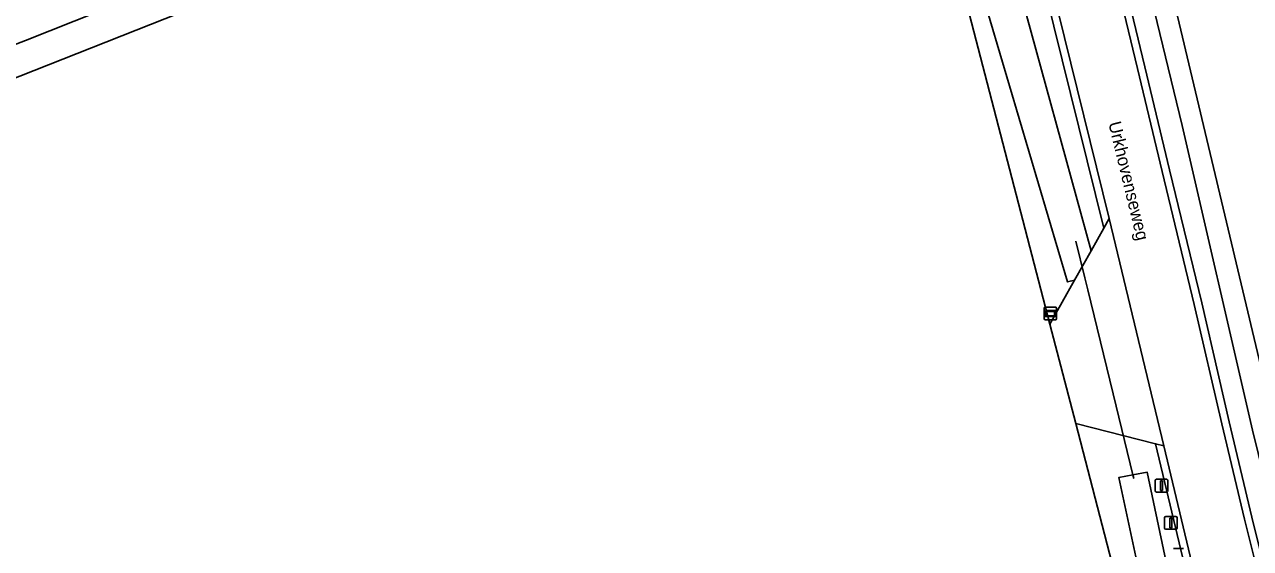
# Model space of a CAD drawing. Extents: x 164494 to 166241, y 382475 to 384495.
# Drawn here: x 164719.3 to 164815.9, y 383523.4 to 383564.6 of the extents above; entities that cross this region are included whole.
import ezdxf

# ---------------------------------------------------------------- set-up
doc = ezdxf.new("R2010")
doc.units = 0
for name, color, linetype in [('IMGEO_Afsluitpaal', 7, 'Continuous'), ('IMGEO_Berm_halfverhard', 7, 'Continuous'), ('IMGEO_Duiker', 7, 'Continuous'), ('IMGEO_Erf', 7, 'Continuous'), ('IMGEO_Fietspad_open', 7, 'Continuous'), ('IMGEO_Groenvoorziening', 7, 'Continuous'), ('IMGEO_Openbare_ruimte_label', 7, 'Continuous'), ('IMGEO_Rijbaan_lokaal_gesloten', 7, 'Continuous'), ('IMGEO_Verklikker', 7, 'Continuous'), ('IMGEO_Voetpad_open', 7, 'Continuous'), ('IMGEO_Waterloop', 7, 'Continuous')]:
    doc.layers.add(name, color=color, linetype=linetype)

msp = doc.modelspace()

# ---------------------------------------------------------------- linework, layer by layer
at = {"layer": 'IMGEO_Afsluitpaal'}
for p, q in [((164808.479, 383528.814), (164809.269, 383528.814)), ((164809.269, 383528.814), (164808.479, 383528.814)), ((164808.379, 383527.914), (164808.379, 383528.714)), ((164808.379, 383528.714), (164808.379, 383527.914)), ((164809.269, 383527.814), (164808.479, 383527.814)), ((164808.479, 383527.814), (164809.269, 383527.814)), ((164809.369, 383528.714), (164809.369, 383527.914)), ((164809.369, 383527.914), (164809.369, 383528.714)), ((164809.221, 383525.88), (164810.011, 383525.88)), ((164810.011, 383525.88), (164809.221, 383525.88)), ((164809.121, 383524.98), (164809.121, 383525.78)), ((164809.121, 383525.78), (164809.121, 383524.98)), ((164810.111, 383525.78), (164810.111, 383524.98)), ((164810.111, 383524.98), (164810.111, 383525.78)), ((164810.011, 383524.88), (164809.221, 383524.88)), ((164809.221, 383524.88), (164810.011, 383524.88)), ((164809.81, 383523.372), (164810.6, 383523.372)), ((164810.6, 383523.372), (164809.81, 383523.372))]:
    msp.add_line(p, q, dxfattribs=at)
for points in [[(164808.799, 383528.689), (164808.949, 383528.689), (164808.949, 383527.939), (164808.799, 383527.939), (164808.799, 383528.689)], [(164809.541, 383525.755), (164809.691, 383525.755), (164809.691, 383525.005), (164809.541, 383525.005), (164809.541, 383525.755)]]:
    msp.add_lwpolyline(points, dxfattribs=at)
for centre, start, end in [((164808.479, 383528.714), 90, 180), ((164808.479, 383528.714), 90, 180), ((164809.269, 383528.714), 0, 90), ((164809.269, 383528.714), 360, 90), ((164808.479, 383527.914), 180, 270), ((164808.479, 383527.914), 180, 270), ((164809.269, 383527.914), 270, 0), ((164809.269, 383527.914), 270, 0), ((164809.221, 383525.78), 90, 180), ((164809.221, 383525.78), 90, 180), ((164810.011, 383525.78), 0, 90), ((164810.011, 383525.78), 360, 90), ((164809.221, 383524.98), 180, 270), ((164809.221, 383524.98), 180, 270), ((164810.011, 383524.98), 270, 0), ((164810.011, 383524.98), 270, 0)]:
    msp.add_arc(centre, 0.1, start, end, dxfattribs=at)
at = {"layer": 'IMGEO_Berm_halfverhard'}
msp.add_lwpolyline([(164795.714, 383585.957), (164795.132, 383585.81), (164804.322, 383548.589), (164804.751, 383549.355)], close=True, dxfattribs=at)
for points in [[(164802.867, 383578.262), (164806.986, 383561.15), (164808.917, 383553.049), (164811.461, 383542.57), (164813.635, 383533.194), (164815.411, 383525.691), (164816.853, 383519.895), (164818.651, 383513.016), (164820.33, 383507.377), (164822.211, 383501.24), (164823.598, 383496.994), (164823.734, 383497.004), (164824.214, 383497.04), (164822.784, 383501.416), (164820.905, 383507.549), (164819.231, 383513.168), (164817.435, 383520.04), (164815.995, 383525.829), (164814.219, 383533.33), (164812.044, 383542.711), (164809.501, 383553.189), (164807.569, 383561.29), (164803.45, 383578.404)], [(164809.061, 383531.452), (164808.405, 383531.618), (164813.411, 383510.632)], [(164813.492, 383512.877), (164809.061, 383531.452)]]:
    msp.add_lwpolyline(points, dxfattribs=at)
at = {"layer": 'IMGEO_Duiker'}
msp.add_lwpolyline([(164806.692, 383528.89), (164806.626, 383529.158), (164805.303, 383534.571), (164803.063, 383543.729), (164802.831, 383544.678), (164802.128, 383547.553)], dxfattribs=at)
at = {"layer": 'IMGEO_Erf'}
for points in [[(164802.122, 383533.207), (164800.09, 383541.027), (164787.929, 383587.828), (164781.972, 383585.472), (164705.119, 383555.084), (164637.451, 383528.244), (164634.35, 383526.996), (164634.424, 383526.797), (164639.961, 383511.807), (164640.36, 383510.727), (164642.191, 383505.77), (164643.705, 383500.008), (164645.743, 383492.256), (164646.969, 383488.28), (164655.843, 383454.501)], [(164808.728, 383571.245), (164817.843, 383532.831), (164823.417, 383510.069), (164826.418, 383500), (164826.994, 383498.067), (164827.455, 383497.281), (164829.018, 383493.887), (164829.882, 383491.714), (164830.694, 383489.822), (164842.176, 383463.06), (164852.192, 383463.714), (164863.576, 383467.094), (164868.741, 383468.628), (164874.88, 383470.847), (164878.913, 383472.472), (164896.265, 383479.453), (164922.439, 383490.759), (164883.7, 383477.062), (164883.266, 383478.533), (164932.039, 383495.768), (164933.543, 383500), (164934.392, 383502.389), (164920.621, 383557.769), (164914.456, 383581.898)], [(164662.344, 383448.801), (164663.225, 383448.827), (164664.07, 383448.843), (164665.63, 383449.11), (164723.453, 383461.907), (164744.242, 383472.417), (164757.54, 383480.473), (164762.712, 383483.342), (164781.141, 383494.371), (164788.505, 383499.077), (164795.364, 383502.697), (164807.992, 383510.616), (164802.122, 383533.207)]]:
    msp.add_lwpolyline(points, dxfattribs=at)
at = {"layer": 'IMGEO_Fietspad_open'}
msp.add_lwpolyline([(164784.481, 383592.554), (164784.135, 383593.842), (164780.313, 383592.48), (164780.671, 383591.011), (164719.661, 383566.738), (164702.478, 383560.048), (164631.227, 383531.622), (164625.703, 383529.456), (164596.42, 383517.975), (164584.437, 383513.182), (164569.996, 383507.125), (164552.045, 383500), (164543.413, 383496.579), (164543.606, 383493.489), (164560.103, 383500), (164646.896, 383534.434), (164687.901, 383550.873), (164703.453, 383557.247), (164719.416, 383563.358), (164781.378, 383588.002)], dxfattribs=at)
at = {"layer": 'IMGEO_Groenvoorziening'}
for points in [[(164795.714, 383585.957), (164794.823, 383589.12), (164794.565, 383589.729), (164794.145, 383590.286), (164787.929, 383587.828), (164800.09, 383541.027), (164802.025, 383544.484), (164801.482, 383544.354), (164794.622, 383567.538), (164797.42, 383568.332), (164803.327, 383546.811), (164804.322, 383548.589), (164795.132, 383585.81)], [(164808.733, 383513.907), (164805.515, 383528.951), (164806.626, 383529.158), (164807.754, 383529.369), (164810.916, 383514.331)]]:
    msp.add_lwpolyline(points, close=True, dxfattribs=at)
for points in [[(164803.45, 383578.404), (164807.569, 383561.29), (164809.501, 383553.189), (164812.044, 383542.711), (164814.219, 383533.33), (164815.995, 383525.829), (164817.435, 383520.04), (164819.231, 383513.168), (164820.905, 383507.549), (164822.784, 383501.416), (164824.214, 383497.04), (164827.455, 383497.281), (164826.994, 383498.067), (164825.464, 383497.549), (164824.708, 383500), (164821.677, 383509.812), (164816.038, 383532.675), (164810.506, 383556.655), (164807.217, 383570.206)], [(164808.405, 383531.618), (164802.122, 383533.207), (164807.992, 383510.616), (164808.342, 383508.303), (164808.959, 383506.852), (164808.828, 383505.036)], [(164813.411, 383510.632), (164808.405, 383531.618)]]:
    msp.add_lwpolyline(points, dxfattribs=at)
at = {"layer": 'IMGEO_Rijbaan_lokaal_gesloten'}
for points in [[(164795.714, 383585.957), (164804.751, 383549.355), (164809.061, 383531.452), (164813.492, 383512.877), (164817.267, 383499.308), (164817.305, 383499.255), (164817.603, 383499.346), (164817.989, 383498.175), (164818.638, 383496.089), (164820.143, 383491.554)], [(164838.866, 383463.178), (164838.69, 383463.101), (164836.796, 383467.001), (164833.326, 383474.037), (164828.764, 383483.707), (164827.184, 383487.341), (164826.421, 383489.217), (164825.824, 383490.89), (164825.947, 383491.005), (164823.734, 383497.004), (164823.598, 383496.994), (164822.211, 383501.24), (164820.33, 383507.377), (164818.651, 383513.016), (164816.853, 383519.895), (164815.411, 383525.691), (164813.635, 383533.194), (164811.461, 383542.57), (164808.917, 383553.049), (164806.986, 383561.15), (164802.867, 383578.262)]]:
    msp.add_lwpolyline(points, dxfattribs=at)
at = {"layer": 'IMGEO_Verklikker'}
for p, q in [((164799.73, 383542.362), (164800.52, 383542.362)), ((164800.52, 383542.362), (164799.73, 383542.362)), ((164799.63, 383541.462), (164799.63, 383542.262)), ((164799.63, 383542.262), (164799.63, 383541.462)), ((164800.52, 383541.362), (164799.73, 383541.362)), ((164799.73, 383541.362), (164800.52, 383541.362)), ((164800.62, 383542.262), (164800.62, 383541.462)), ((164800.62, 383541.462), (164800.62, 383542.262))]:
    msp.add_line(p, q, dxfattribs=at)
for points in [[(164799.731, 383542.094), (164800.519, 383542.094), (164800.519, 383541.63), (164799.731, 383541.63), (164799.731, 383542.094)], [(164799.796, 383542.029), (164799.796, 383541.695), (164800.454, 383541.695), (164800.454, 383542.029), (164799.796, 383542.029)]]:
    msp.add_lwpolyline(points, dxfattribs=at)
for centre, start, end in [((164799.73, 383542.262), 90, 180), ((164799.73, 383542.262), 90, 180), ((164800.52, 383542.262), 0, 90), ((164800.52, 383542.262), 360, 90), ((164799.73, 383541.462), 180, 270), ((164799.73, 383541.462), 180, 270), ((164800.52, 383541.462), 270, 0), ((164800.52, 383541.462), 270, 0)]:
    msp.add_arc(centre, 0.1, start, end, dxfattribs=at)
at = {"layer": 'IMGEO_Voetpad_open'}
for points in [[(164789.857, 383591.374), (164781.378, 383588.002), (164719.416, 383563.358), (164703.453, 383557.247), (164687.901, 383550.873), (164646.896, 383534.434), (164560.103, 383500), (164543.606, 383493.489)], [(164705.119, 383555.084), (164781.972, 383585.472), (164787.929, 383587.828), (164794.145, 383590.286)]]:
    msp.add_lwpolyline(points, dxfattribs=at)
msp.add_lwpolyline([(164800.09, 383541.027), (164802.122, 383533.207), (164808.405, 383531.618), (164809.061, 383531.452), (164804.751, 383549.355), (164804.322, 383548.589), (164803.327, 383546.811), (164802.025, 383544.484)], close=True, dxfattribs=at)
at = {"layer": 'IMGEO_Waterloop'}
for points in [[(164808.479, 383572.186), (164808.069, 383573.736), (164806.328, 383573.265), (164806.67, 383572.089), (164807.217, 383570.206), (164810.506, 383556.655), (164816.038, 383532.675), (164821.677, 383509.812), (164824.708, 383500), (164825.464, 383497.549), (164826.994, 383498.067), (164826.418, 383500), (164823.417, 383510.069), (164817.843, 383532.831), (164808.728, 383571.245)], [(164801.482, 383544.354), (164802.025, 383544.484), (164803.327, 383546.811), (164797.42, 383568.332), (164794.622, 383567.538)], [(164808.733, 383513.907), (164810.916, 383514.331), (164807.754, 383529.369), (164806.626, 383529.158), (164805.515, 383528.951)]]:
    msp.add_lwpolyline(points, close=True, dxfattribs=at)

# ---------------------------------------------------------------- texts
at = {"layer": 'IMGEO_Openbare_ruimte_label'}
msp.add_text('Urkhovenseweg', height=1, rotation=283.64724, dxfattribs=at).set_placement((164804.686, 383556.853))

doc.saveas('drawing.dxf')
